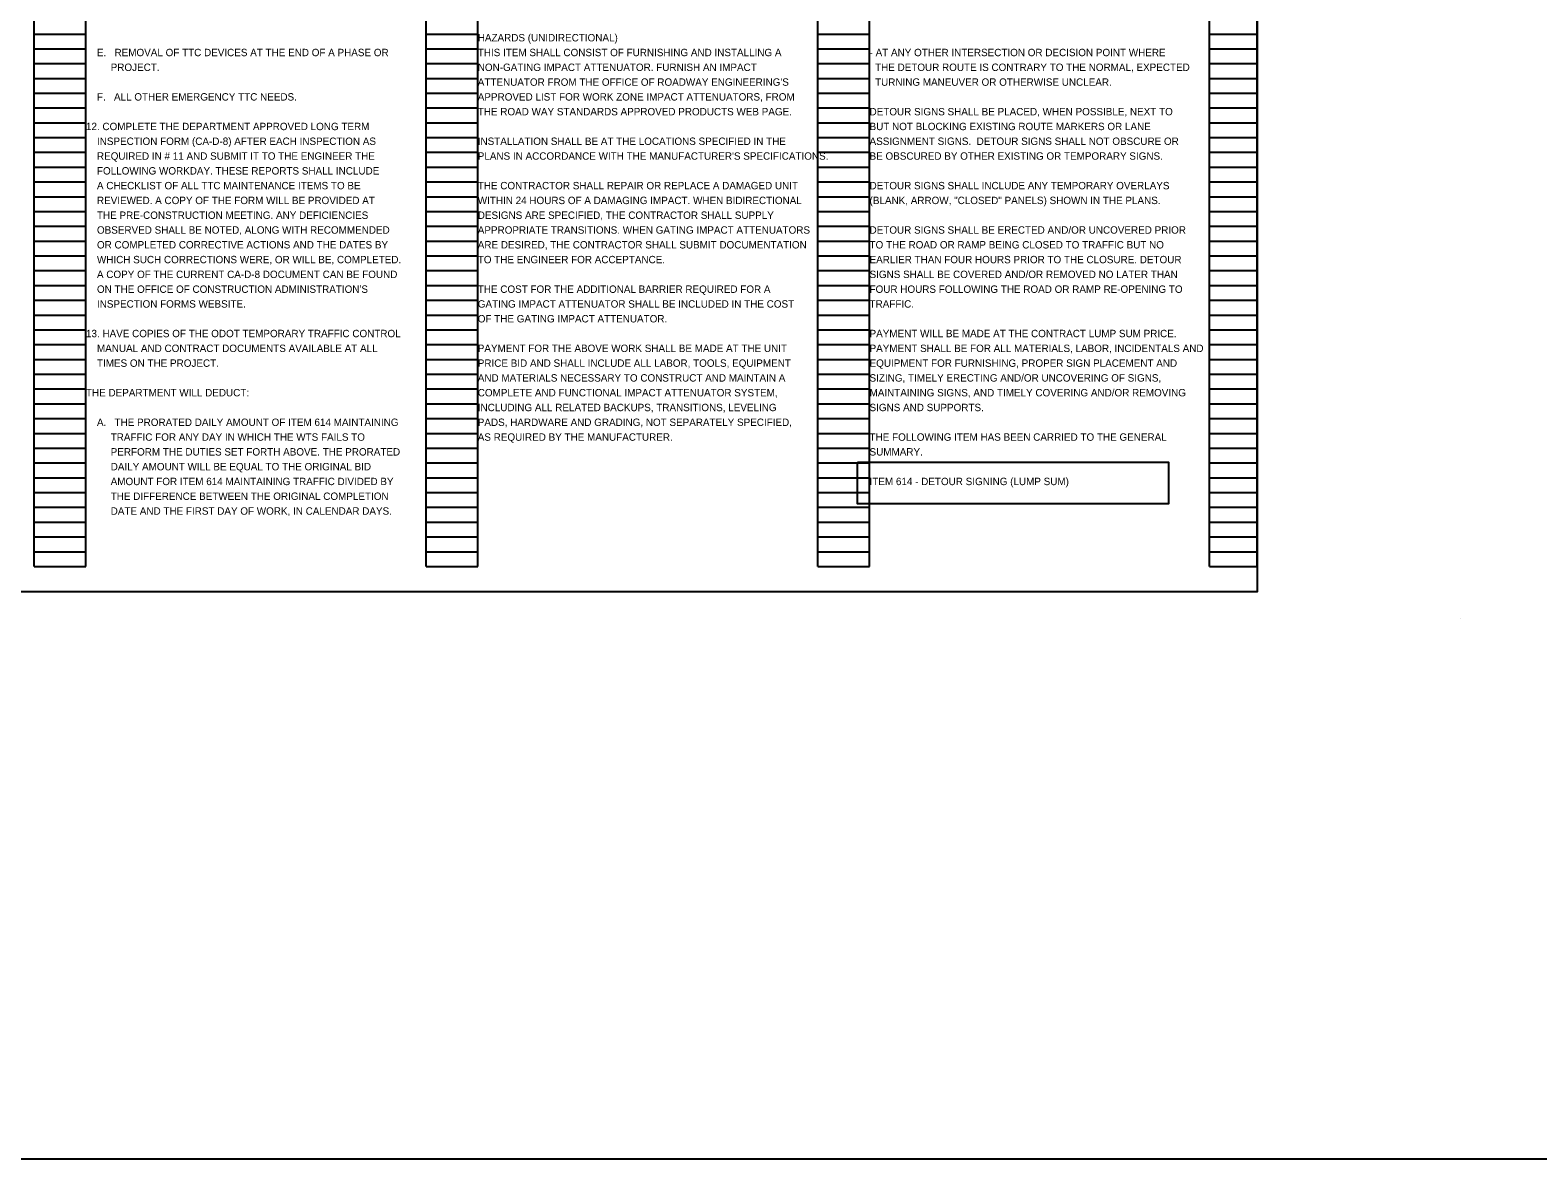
# Model space of a CAD drawing. Extents: x 1820207 to 1820557, y 740216 to 740315.
# Drawn here: x 1820340.34 to 1820368.89, y 740244.01 to 740265.37 of the extents above; entities that cross this region are included whole.
import ezdxf

# ---------------------------------------------------------------- set-up
doc = ezdxf.new("R2010")
doc.units = 0
for name, color, linetype in [('SC_Scratch1', 7, 'Continuous'), ('SC_Scratch2', 7, 'Continuous'), ('SC_Shading1', 7, 'Continuous'), ('SH_Text', 7, 'Continuous')]:
    doc.layers.add(name, color=color, linetype=linetype)

msp = doc.modelspace()

# ---------------------------------------------------------------- linework, layer by layer
at = {"layer": 'SC_Scratch1'}
for p, q in [((1820340.417, 740255.222), (1820340.417, 740275.382)), ((1820341.397, 740255.222), (1820341.397, 740275.382)), ((1820347.837, 740255.222), (1820347.837, 740275.382)), ((1820348.817, 740255.222), (1820348.817, 740275.382)), ((1820355.257, 740255.222), (1820355.257, 740275.382)), ((1820356.237, 740255.222), (1820356.237, 740275.382)), ((1820362.677, 740255.222), (1820362.677, 740275.382)), ((1820363.577, 740255.222), (1820363.577, 740275.382)), ((1820340.417, 740265.302), (1820341.397, 740265.302)), ((1820347.837, 740265.302), (1820348.817, 740265.302)), ((1820355.257, 740265.302), (1820356.237, 740265.302)), ((1820362.677, 740265.302), (1820363.577, 740265.302)), ((1820340.417, 740265.022), (1820341.397, 740265.022)), ((1820347.837, 740265.022), (1820348.817, 740265.022)), ((1820355.257, 740265.022), (1820356.237, 740265.022)), ((1820362.677, 740265.022), (1820363.577, 740265.022)), ((1820340.417, 740264.742), (1820341.397, 740264.742)), ((1820347.837, 740264.742), (1820348.817, 740264.742)), ((1820355.257, 740264.742), (1820356.237, 740264.742)), ((1820362.677, 740264.742), (1820363.577, 740264.742)), ((1820340.417, 740264.462), (1820341.397, 740264.462)), ((1820347.837, 740264.462), (1820348.817, 740264.462)), ((1820355.257, 740264.462), (1820356.237, 740264.462)), ((1820362.677, 740264.462), (1820363.577, 740264.462)), ((1820340.417, 740264.182), (1820341.397, 740264.182)), ((1820347.837, 740264.182), (1820348.817, 740264.182)), ((1820355.257, 740264.182), (1820356.237, 740264.182)), ((1820362.677, 740264.182), (1820363.577, 740264.182)), ((1820340.417, 740263.902), (1820341.397, 740263.902)), ((1820347.837, 740263.902), (1820348.817, 740263.902)), ((1820355.257, 740263.902), (1820356.237, 740263.902)), ((1820362.677, 740263.902), (1820363.577, 740263.902)), ((1820340.417, 740263.622), (1820341.397, 740263.622)), ((1820347.837, 740263.622), (1820348.817, 740263.622)), ((1820355.257, 740263.622), (1820356.237, 740263.622)), ((1820362.677, 740263.622), (1820363.577, 740263.622)), ((1820340.417, 740263.342), (1820341.397, 740263.342)), ((1820347.837, 740263.342), (1820348.817, 740263.342)), ((1820355.257, 740263.342), (1820356.237, 740263.342)), ((1820362.677, 740263.342), (1820363.577, 740263.342)), ((1820340.417, 740263.062), (1820341.397, 740263.062)), ((1820347.837, 740263.062), (1820348.817, 740263.062)), ((1820355.257, 740263.062), (1820356.237, 740263.062)), ((1820362.677, 740263.062), (1820363.577, 740263.062)), ((1820340.417, 740262.782), (1820341.397, 740262.782)), ((1820347.837, 740262.782), (1820348.817, 740262.782)), ((1820355.257, 740262.782), (1820356.237, 740262.782)), ((1820362.677, 740262.782), (1820363.577, 740262.782)), ((1820340.417, 740262.502), (1820341.397, 740262.502)), ((1820347.837, 740262.502), (1820348.817, 740262.502)), ((1820355.257, 740262.502), (1820356.237, 740262.502)), ((1820362.677, 740262.502), (1820363.577, 740262.502)), ((1820340.417, 740262.222), (1820341.397, 740262.222)), ((1820347.837, 740262.222), (1820348.817, 740262.222)), ((1820355.257, 740262.222), (1820356.237, 740262.222)), ((1820362.677, 740262.222), (1820363.577, 740262.222)), ((1820340.417, 740261.942), (1820341.397, 740261.942)), ((1820347.837, 740261.942), (1820348.817, 740261.942)), ((1820355.257, 740261.942), (1820356.237, 740261.942)), ((1820362.677, 740261.942), (1820363.577, 740261.942)), ((1820340.417, 740261.662), (1820341.397, 740261.662)), ((1820347.837, 740261.662), (1820348.817, 740261.662)), ((1820355.257, 740261.662), (1820356.237, 740261.662)), ((1820362.677, 740261.662), (1820363.577, 740261.662)), ((1820340.417, 740261.382), (1820341.397, 740261.382)), ((1820347.837, 740261.382), (1820348.817, 740261.382)), ((1820355.257, 740261.382), (1820356.237, 740261.382)), ((1820362.677, 740261.382), (1820363.577, 740261.382)), ((1820340.417, 740261.102), (1820341.397, 740261.102)), ((1820347.837, 740261.102), (1820348.817, 740261.102)), ((1820355.257, 740261.102), (1820356.237, 740261.102)), ((1820362.677, 740261.102), (1820363.577, 740261.102)), ((1820340.417, 740260.822), (1820341.397, 740260.822)), ((1820347.837, 740260.822), (1820348.817, 740260.822)), ((1820355.257, 740260.822), (1820356.237, 740260.822)), ((1820362.677, 740260.822), (1820363.577, 740260.822)), ((1820340.417, 740260.542), (1820341.397, 740260.542)), ((1820347.837, 740260.542), (1820348.817, 740260.542)), ((1820355.257, 740260.542), (1820356.237, 740260.542)), ((1820362.677, 740260.542), (1820363.577, 740260.542)), ((1820340.417, 740260.262), (1820341.397, 740260.262)), ((1820347.837, 740260.262), (1820348.817, 740260.262)), ((1820355.257, 740260.262), (1820356.237, 740260.262)), ((1820362.677, 740260.262), (1820363.577, 740260.262)), ((1820340.417, 740259.982), (1820341.397, 740259.982)), ((1820347.837, 740259.982), (1820348.817, 740259.982)), ((1820355.257, 740259.982), (1820356.237, 740259.982)), ((1820362.677, 740259.982), (1820363.577, 740259.982)), ((1820340.417, 740259.702), (1820341.397, 740259.702)), ((1820347.837, 740259.702), (1820348.817, 740259.702)), ((1820355.257, 740259.702), (1820356.237, 740259.702)), ((1820362.677, 740259.702), (1820363.577, 740259.702)), ((1820340.417, 740259.422), (1820341.397, 740259.422)), ((1820347.837, 740259.422), (1820348.817, 740259.422)), ((1820355.257, 740259.422), (1820356.237, 740259.422)), ((1820362.677, 740259.422), (1820363.577, 740259.422)), ((1820340.417, 740259.142), (1820341.397, 740259.142)), ((1820347.837, 740259.142), (1820348.817, 740259.142)), ((1820355.257, 740259.142), (1820356.237, 740259.142)), ((1820362.677, 740259.142), (1820363.577, 740259.142)), ((1820340.417, 740258.862), (1820341.397, 740258.862)), ((1820347.837, 740258.862), (1820348.817, 740258.862)), ((1820355.257, 740258.862), (1820356.237, 740258.862)), ((1820362.677, 740258.862), (1820363.577, 740258.862)), ((1820340.417, 740258.582), (1820341.397, 740258.582)), ((1820347.837, 740258.582), (1820348.817, 740258.582)), ((1820355.257, 740258.582), (1820356.237, 740258.582)), ((1820362.677, 740258.582), (1820363.577, 740258.582)), ((1820340.417, 740258.302), (1820341.397, 740258.302)), ((1820347.837, 740258.302), (1820348.817, 740258.302)), ((1820355.257, 740258.302), (1820356.237, 740258.302)), ((1820362.677, 740258.302), (1820363.577, 740258.302)), ((1820340.417, 740258.022), (1820341.397, 740258.022)), ((1820347.837, 740258.022), (1820348.817, 740258.022)), ((1820355.257, 740258.022), (1820356.237, 740258.022)), ((1820362.677, 740258.022), (1820363.577, 740258.022)), ((1820340.417, 740257.742), (1820341.397, 740257.742)), ((1820347.837, 740257.742), (1820348.817, 740257.742)), ((1820355.257, 740257.742), (1820356.237, 740257.742)), ((1820362.677, 740257.742), (1820363.577, 740257.742)), ((1820340.417, 740257.462), (1820341.397, 740257.462)), ((1820340.417, 740257.182), (1820341.397, 740257.182)), ((1820347.837, 740257.462), (1820348.817, 740257.462)), ((1820347.837, 740257.182), (1820348.817, 740257.182)), ((1820355.257, 740257.462), (1820356.237, 740257.462)), ((1820355.257, 740257.182), (1820356.237, 740257.182)), ((1820362.677, 740257.462), (1820363.577, 740257.462)), ((1820362.677, 740257.182), (1820363.577, 740257.182)), ((1820340.417, 740256.902), (1820341.397, 740256.902)), ((1820347.837, 740256.902), (1820348.817, 740256.902)), ((1820355.257, 740256.902), (1820356.237, 740256.902)), ((1820362.677, 740256.902), (1820363.577, 740256.902)), ((1820340.417, 740256.622), (1820341.397, 740256.622)), ((1820347.837, 740256.622), (1820348.817, 740256.622)), ((1820355.257, 740256.622), (1820356.237, 740256.622)), ((1820362.677, 740256.622), (1820363.577, 740256.622)), ((1820340.417, 740256.342), (1820341.397, 740256.342)), ((1820347.837, 740256.342), (1820348.817, 740256.342)), ((1820355.257, 740256.342), (1820356.237, 740256.342)), ((1820362.677, 740256.342), (1820363.577, 740256.342)), ((1820340.417, 740256.062), (1820341.397, 740256.062)), ((1820347.837, 740256.062), (1820348.817, 740256.062)), ((1820355.257, 740256.062), (1820356.237, 740256.062)), ((1820362.677, 740256.062), (1820363.577, 740256.062)), ((1820340.417, 740255.782), (1820341.397, 740255.782)), ((1820347.837, 740255.782), (1820348.817, 740255.782)), ((1820355.257, 740255.782), (1820356.237, 740255.782)), ((1820362.677, 740255.782), (1820363.577, 740255.782)), ((1820340.417, 740255.502), (1820341.397, 740255.502)), ((1820347.837, 740255.502), (1820348.817, 740255.502)), ((1820355.257, 740255.502), (1820356.237, 740255.502)), ((1820362.677, 740255.502), (1820363.577, 740255.502)), ((1820340.417, 740255.222), (1820341.397, 740255.222)), ((1820347.837, 740255.222), (1820348.817, 740255.222)), ((1820355.257, 740255.222), (1820356.237, 740255.222)), ((1820362.677, 740255.222), (1820363.577, 740255.222)), ((1820367.421, 740254.242), (1820367.421, 740254.242))]:
    msp.add_line(p, q, dxfattribs=at)
at = {"layer": 'SC_Scratch2'}
msp.add_lwpolyline([(1820333.077, 740275.742), (1820363.577, 740275.742), (1820363.577, 740254.742), (1820333.077, 740254.742)], close=True, dxfattribs=at)
at = {"layer": 'SC_Shading1'}
msp.add_lwpolyline([(1820356.01, 740257.199), (1820361.898, 740257.199), (1820361.898, 740256.411), (1820356.01, 740256.411)], close=True, dxfattribs=at)
at = {"layer": 'SH_Text'}
msp.add_lwpolyline([(1820217.201, 740244.009), (1820515.724, 740244.009), (1820515.724, 740286.62), (1820217.201, 740286.62)], close=True, dxfattribs=at)

# ---------------------------------------------------------------- texts
for s, p in [('HAZARDS (UNIDIRECTIONAL)', (1820348.817, 740265.162)), ('    E.   REMOVAL OF TTC DEVICES AT THE END OF A PHASE OR', (1820341.397, 740264.882)), ('THIS ITEM SHALL CONSIST OF FURNISHING AND INSTALLING A ', (1820348.817, 740264.882)), ('- AT ANY OTHER INTERSECTION OR DECISION POINT WHERE ', (1820356.237, 740264.882)), ('         PROJECT.', (1820341.397, 740264.602)), ('NON-GATING IMPACT ATTENUATOR. FURNISH AN IMPACT ', (1820348.817, 740264.602)), ('  THE DETOUR ROUTE IS CONTRARY TO THE NORMAL, EXPECTED ', (1820356.237, 740264.602)), ("ATTENUATOR FROM THE OFFICE OF ROADWAY ENGINEERING'S ", (1820348.817, 740264.322)), ('  TURNING MANEUVER OR OTHERWISE UNCLEAR.', (1820356.237, 740264.322)), ('    F.   ALL OTHER EMERGENCY TTC NEEDS.', (1820341.397, 740264.042)), ('APPROVED LIST FOR WORK ZONE IMPACT ATTENUATORS, FROM ', (1820348.817, 740264.042)), ('THE ROAD WAY STANDARDS APPROVED PRODUCTS WEB PAGE.', (1820348.817, 740263.762)), ('DETOUR SIGNS SHALL BE PLACED, WHEN POSSIBLE, NEXT TO ', (1820356.237, 740263.762)), ('12. COMPLETE THE DEPARTMENT APPROVED LONG TERM', (1820341.397, 740263.482)), ('BUT NOT BLOCKING EXISTING ROUTE MARKERS OR LANE ', (1820356.237, 740263.482)), ('    INSPECTION FORM (CA-D-8) AFTER EACH INSPECTION AS', (1820341.397, 740263.202)), ('INSTALLATION SHALL BE AT THE LOCATIONS SPECIFIED IN THE ', (1820348.817, 740263.202)), ('ASSIGNMENT SIGNS.  DETOUR SIGNS SHALL NOT OBSCURE OR ', (1820356.237, 740263.202)), ('    REQUIRED IN # 11 AND SUBMIT IT TO THE ENGINEER THE', (1820341.397, 740262.922)), ("PLANS IN ACCORDANCE WITH THE MANUFACTURER'S SPECIFICATIONS.", (1820348.817, 740262.922)), ('BE OBSCURED BY OTHER EXISTING OR TEMPORARY SIGNS.', (1820356.237, 740262.922)), ('    FOLLOWING WORKDAY. THESE REPORTS SHALL INCLUDE', (1820341.397, 740262.642)), ('    A CHECKLIST OF ALL TTC MAINTENANCE ITEMS TO BE', (1820341.397, 740262.362)), ('THE CONTRACTOR SHALL REPAIR OR REPLACE A DAMAGED UNIT ', (1820348.817, 740262.362)), ('DETOUR SIGNS SHALL INCLUDE ANY TEMPORARY OVERLAYS', (1820356.237, 740262.362)), ('    REVIEWED. A COPY OF THE FORM WILL BE PROVIDED AT', (1820341.397, 740262.082)), ('WITHIN 24 HOURS OF A DAMAGING IMPACT. WHEN BIDIRECTIONAL ', (1820348.817, 740262.082)), ('(BLANK, ARROW, "CLOSED" PANELS) SHOWN IN THE PLANS.', (1820356.237, 740262.082)), ('    THE PRE-CONSTRUCTION MEETING. ANY DEFICIENCIES', (1820341.397, 740261.802)), ('DESIGNS ARE SPECIFIED, THE CONTRACTOR SHALL SUPPLY ', (1820348.817, 740261.802)), ('    OBSERVED SHALL BE NOTED, ALONG WITH RECOMMENDED', (1820341.397, 740261.522)), ('APPROPRIATE TRANSITIONS. WHEN GATING IMPACT ATTENUATORS ', (1820348.817, 740261.522)), ('DETOUR SIGNS SHALL BE ERECTED AND/OR UNCOVERED PRIOR ', (1820356.237, 740261.522)), ('    OR COMPLETED CORRECTIVE ACTIONS AND THE DATES BY', (1820341.397, 740261.242)), ('ARE DESIRED, THE CONTRACTOR SHALL SUBMIT DOCUMENTATION ', (1820348.817, 740261.242)), ('TO THE ROAD OR RAMP BEING CLOSED TO TRAFFIC BUT NO ', (1820356.237, 740261.242)), ('    WHICH SUCH CORRECTIONS WERE, OR WILL BE, COMPLETED.', (1820341.397, 740260.962)), ('TO THE ENGINEER FOR ACCEPTANCE.', (1820348.817, 740260.962)), ('EARLIER THAN FOUR HOURS PRIOR TO THE CLOSURE. DETOUR ', (1820356.237, 740260.962)), ('    A COPY OF THE CURRENT CA-D-8 DOCUMENT CAN BE FOUND', (1820341.397, 740260.682)), ('SIGNS SHALL BE COVERED AND/OR REMOVED NO LATER THAN ', (1820356.237, 740260.682)), ("    ON THE OFFICE OF CONSTRUCTION ADMINISTRATION'S", (1820341.397, 740260.402)), ('THE COST FOR THE ADDITIONAL BARRIER REQUIRED FOR A ', (1820348.817, 740260.402)), ('FOUR HOURS FOLLOWING THE ROAD OR RAMP RE-OPENING TO ', (1820356.237, 740260.402)), ('    INSPECTION FORMS WEBSITE.', (1820341.397, 740260.122)), ('GATING IMPACT ATTENUATOR SHALL BE INCLUDED IN THE COST ', (1820348.817, 740260.122)), ('TRAFFIC. ', (1820356.237, 740260.122)), ('OF THE GATING IMPACT ATTENUATOR.', (1820348.817, 740259.842)), ('13. HAVE COPIES OF THE ODOT TEMPORARY TRAFFIC CONTROL', (1820341.397, 740259.562)), ('PAYMENT WILL BE MADE AT THE CONTRACT LUMP SUM PRICE. ', (1820356.237, 740259.562)), ('    MANUAL AND CONTRACT DOCUMENTS AVAILABLE AT ALL', (1820341.397, 740259.282)), ('PAYMENT FOR THE ABOVE WORK SHALL BE MADE AT THE UNIT ', (1820348.817, 740259.282)), ('PAYMENT SHALL BE FOR ALL MATERIALS, LABOR, INCIDENTALS AND ', (1820356.237, 740259.282)), ('    TIMES ON THE PROJECT.', (1820341.397, 740259.002)), ('PRICE BID AND SHALL INCLUDE ALL LABOR, TOOLS, EQUIPMENT ', (1820348.817, 740259.002)), ('EQUIPMENT FOR FURNISHING, PROPER SIGN PLACEMENT AND ', (1820356.237, 740259.002)), ('AND MATERIALS NECESSARY TO CONSTRUCT AND MAINTAIN A ', (1820348.817, 740258.722)), ('SIZING, TIMELY ERECTING AND/OR UNCOVERING OF SIGNS, ', (1820356.237, 740258.722)), ('THE DEPARTMENT WILL DEDUCT:', (1820341.397, 740258.442)), ('COMPLETE AND FUNCTIONAL IMPACT ATTENUATOR SYSTEM, ', (1820348.817, 740258.442)), ('MAINTAINING SIGNS, AND TIMELY COVERING AND/OR REMOVING ', (1820356.237, 740258.442)), ('INCLUDING ALL RELATED BACKUPS, TRANSITIONS, LEVELING ', (1820348.817, 740258.162)), ('SIGNS AND SUPPORTS. ', (1820356.237, 740258.162)), ('    A.   THE PRORATED DAILY AMOUNT OF ITEM 614 MAINTAINING', (1820341.397, 740257.882)), ('PADS, HARDWARE AND GRADING, NOT SEPARATELY SPECIFIED, ', (1820348.817, 740257.882)), ('         TRAFFIC FOR ANY DAY IN WHICH THE WTS FAILS TO', (1820341.397, 740257.602)), ('AS REQUIRED BY THE MANUFACTURER.', (1820348.817, 740257.602)), ('THE FOLLOWING ITEM HAS BEEN CARRIED TO THE GENERAL ', (1820356.237, 740257.602)), ('         PERFORM THE DUTIES SET FORTH ABOVE. THE PRORATED', (1820341.397, 740257.322)), ('         DAILY AMOUNT WILL BE EQUAL TO THE ORIGINAL BID', (1820341.397, 740257.042)), ('SUMMARY.', (1820356.237, 740257.322)), ('         AMOUNT FOR ITEM 614 MAINTAINING TRAFFIC DIVIDED BY', (1820341.397, 740256.762)), ('ITEM 614 - DETOUR SIGNING (LUMP SUM)', (1820356.237, 740256.762)), ('         THE DIFFERENCE BETWEEN THE ORIGINAL COMPLETION', (1820341.397, 740256.482)), ('         DATE AND THE FIRST DAY OF WORK, IN CALENDAR DAYS.', (1820341.397, 740256.202))]:
    msp.add_text(s, height=0.14, dxfattribs=at).set_placement(p)

doc.saveas('drawing.dxf')
